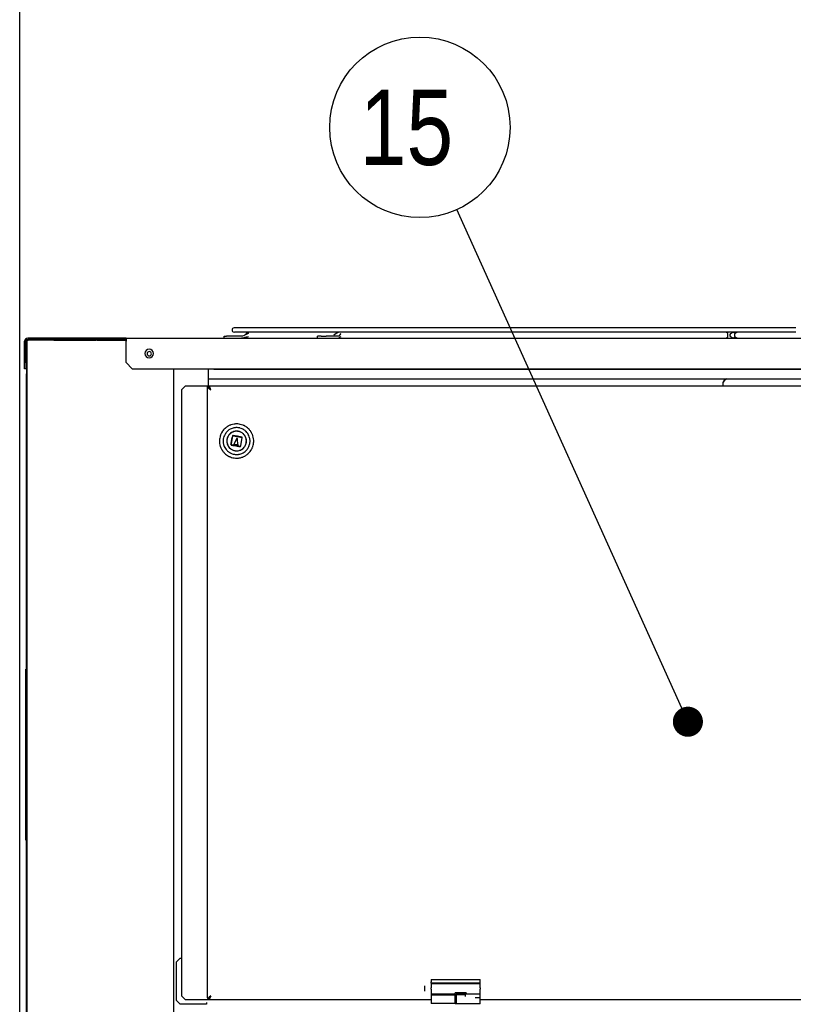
# Model space of a CAD drawing. Extents: x -156717 to 425753, y -51191 to 363295.
# Tile 319 of 502: x 138453 to 139087, y 112828 to 113634. Entities that reach past the tile are written whole.
import ezdxf

# ---------------------------------------------------------------- set-up
doc = ezdxf.new("R2010")
doc.units = 0
doc.header["$LTSCALE"] = 50
doc.layers.get('0').update_dxf_attribs({"linetype": 'CONTINUOUS'})
doc.layers.get('Defpoints').update_dxf_attribs({"linetype": 'CONTINUOUS'})
doc.layers.add('WL570---_TOEVOER', color=3, linetype='CONTINUOUS')
doc.styles.get("Standard").update_dxf_attribs({"font": 'ARIAL.TTF'})
doc.dimstyles.new('ISO-25', dxfattribs={"dimtxt": 2.5, "dimasz": 2.5, "dimexe": 1.25, "dimexo": 0.625, "dimtad": 1, "dimtih": 1, "dimdec": 4, "dimdsep": 46, "dimtxsty": 'Standard', "dimcen": 2.5, "dimadec": 0, "dimazin": 0, "dimtfac": 1, "dimtdec": 4, "dimtmove": 0, "dimatfit": 3, "dimfxl": 0, "dimtvp": 1, "dimtolj": 1, "dimtzin": 0, "dimarcsym": 0})

# ---------------------------------------------------------------- blocks, each defined once
blk = doc.blocks.new('*D171')
at = {"layer": 'Defpoints', "color": 0, "transparency": 16777216}
for p in [(140726.76, 113760.31), (138453.29, 112134.01), (140726.76, 112134.01)]:
    blk.add_point(p, dxfattribs=at)
at = {"layer": 'WL570---_TOEVOER', "color": 0, "lineweight": -2, "transparency": 16777216}
for p, q in [((138453.29, 112165.26), (138453.29, 113822.81)), ((140726.76, 112165.26), (140726.76, 113822.81)), ((138578.29, 113760.31), (140601.76, 113760.31))]:
    blk.add_line(p, q, dxfattribs=at)
at = {"layer": 'WL570---_TOEVOER', "color": 0, "transparency": 16777216}
for points in [[(138578.29, 113781.15), (138578.29, 113739.48), (138453.29, 113760.31)], [(140601.76, 113781.15), (140601.76, 113739.48), (140726.76, 113760.31)]]:
    blk.add_solid(points, dxfattribs=at)
at = {"layer": 'WL570---_TOEVOER', "color": 0, "transparency": 16777216, "insert": (139607.85, 113855.43), "char_height": 125, "attachment_point": 5}
blk.add_mtext('\\A1;2273 HT', dxfattribs=at)

msp = doc.modelspace()

# ---------------------------------------------------------------- linework, layer by layer
at = {"color": 2, "linetype": 'Continuous'}
for p, q in [((138995.49245, 113070.4187), (138811.43135, 113478.31068)), ((138627.68665, 113293.29091), (138626.5066, 113286.98942)), ((138626.7813, 113286.90265), (138627.88326, 113293.25409)), ((138627.84912, 113293.26049), (138627.73265, 113293.2823)), ((138627.73265, 113293.2823), (138627.98157, 113293.23569)), ((138627.75378, 113293.43097), (138627.98157, 113293.23569)), ((138627.98157, 113293.23569), (138627.84912, 113293.26049)), ((138627.88326, 113293.25409), (138631.61888, 113292.55454)), ((138627.98157, 113293.23569), (138627.99364, 113293.51774)), ((138628.01304, 113293.40375), (138627.98157, 113293.23569)), ((138627.99364, 113293.51774), (138628.01304, 113293.40375)), ((138631.67411, 113292.84946), (138628.0368, 113293.5306)), ((138630.68482, 113290.11633), (138629.1129, 113287.07156)), ((138629.23729, 113287.00734), (138630.80922, 113290.05211)), ((138631.21999, 113291.15293), (138630.68482, 113290.11633)), ((138630.80922, 113290.05211), (138631.34438, 113291.08871)), ((138631.43405, 113291.56757), (138631.21999, 113291.15293)), ((138631.34438, 113291.08871), (138631.4682, 113289.92871)), ((138631.48358, 113291.10357), (138631.43405, 113291.56757)), ((138631.4682, 113289.92871), (138631.81065, 113286.72039)), ((138631.6074, 113289.94357), (138631.48358, 113291.10357)), ((138631.94985, 113286.73525), (138631.6074, 113289.94357)), ((138631.61888, 113292.55454), (138635.3545, 113291.85499)), ((138635.31142, 113292.16832), (138631.67411, 113292.84946)), ((138635.3545, 113291.85499), (138634.11002, 113285.2095)), ((138634.28087, 113285.03508), (138635.55111, 113291.81817)), ((138635.38587, 113292.14397), (138635.25619, 113291.8734)), ((138635.3028, 113292.12232), (138635.25619, 113291.8734)), ((138635.25619, 113291.8734), (138635.28099, 113292.00585)), ((138635.25619, 113291.8734), (138635.53824, 113291.86133)), ((138635.42425, 113291.84193), (138635.25619, 113291.8734)), ((138635.28099, 113292.00585), (138635.3028, 113292.12232)), ((138635.53824, 113291.86133), (138635.42425, 113291.84193)), ((138626.44218, 113286.64542), (138626.32436, 113286.01629)), ((138626.33723, 113285.97314), (138626.45122, 113285.99253)), ((138626.61928, 113285.96106), (138626.33723, 113285.97314)), ((138626.5066, 113286.98942), (138626.44218, 113286.64542)), ((138626.45122, 113285.99253), (138626.61928, 113285.96106)), ((138626.48961, 113285.69049), (138626.61928, 113285.96106)), ((138626.56405, 113285.66615), (138628.64747, 113285.27599)), ((138626.57267, 113285.71214), (138626.61928, 113285.96106)), ((138626.59448, 113285.82862), (138626.57267, 113285.71214)), ((138626.61928, 113285.96106), (138626.59448, 113285.82862)), ((138626.60088, 113285.86276), (138626.72255, 113286.56403)), ((138628.69884, 113285.49876), (138626.60088, 113285.86276)), ((138626.72255, 113286.56403), (138626.7813, 113286.90265)), ((138628.9119, 113286.68223), (138628.6098, 113286.09707)), ((138628.6098, 113286.09707), (138629.25708, 113285.97586)), ((138628.64747, 113285.27599), (138629.10981, 113285.18941)), ((138629.16685, 113285.41756), (138628.69884, 113285.49876)), ((138628.82051, 113286.20004), (138629.03629, 113286.61801)), ((138629.28285, 113286.11346), (138628.82051, 113286.20004)), ((138629.1129, 113287.07156), (138628.9119, 113286.68223)), ((138629.03629, 113286.61801), (138629.23729, 113287.00734)), ((138629.10981, 113285.18941), (138631.29292, 113284.78059)), ((138631.35502, 113285.03792), (138629.16685, 113285.41756)), ((138629.25708, 113285.97586), (138631.4402, 113285.56704)), ((138631.46596, 113285.70464), (138629.28285, 113286.11346)), ((138631.29292, 113284.78059), (138631.75527, 113284.69401)), ((138631.81384, 113284.95831), (138631.35502, 113285.03792)), ((138631.4402, 113285.56704), (138632.08748, 113285.44582)), ((138631.92831, 113285.61806), (138631.46596, 113285.70464)), ((138631.75527, 113284.69401), (138633.83868, 113284.30386)), ((138631.81065, 113286.72039), (138631.87838, 113286.08578)), ((138633.99221, 113284.58037), (138631.81384, 113284.95831)), ((138631.87838, 113286.08578), (138631.92831, 113285.61806)), ((138632.01758, 113286.10064), (138631.94985, 113286.73525)), ((138632.08748, 113285.44582), (138632.01758, 113286.10064)), ((138633.86243, 113284.43071), (138633.89391, 113284.59878)), ((138633.88183, 113284.31672), (138633.86243, 113284.43071)), ((138633.89391, 113284.59878), (138633.88183, 113284.31672)), ((138633.89391, 113284.59878), (138634.02635, 113284.57397)), ((138634.14282, 113284.55216), (138633.89391, 113284.59878)), ((138634.16448, 113284.4691), (138633.89391, 113284.59878)), ((138634.11002, 113285.2095), (138633.99221, 113284.58037)), ((138634.02635, 113284.57397), (138634.14282, 113284.55216)), ((138634.18882, 113284.54355), (138634.28087, 113285.03508))]:
    msp.add_line(p, q, dxfattribs=at)
at = {"color": 7, "linetype": 'Continuous'}
for p, q in [((138629.9538, 113381.48072), (138629.27819, 113381.48072)), ((138629.9538, 113378.08023), (138629.27819, 113378.08023)), ((138643.26691, 113381.48072), (138629.9538, 113381.48072)), ((138643.26691, 113378.08023), (138629.9538, 113378.08023)), ((138641.42922, 113378.08017), (138639.87135, 113377.4184)), ((138641.42922, 113378.08017), (138641.42938, 113378.08017)), ((138642.88947, 113378.08017), (138641.42938, 113378.08017)), ((138643.26691, 113378.08017), (138642.88947, 113378.08017)), ((138653.11726, 113381.48072), (138643.26691, 113381.48072)), ((138653.11726, 113378.08023), (138643.26691, 113378.08023)), ((138656.89151, 113378.08017), (138643.26691, 113378.08017)), ((138657.25562, 113381.48072), (138653.11726, 113381.48072)), ((138657.25562, 113378.08023), (138653.11726, 113378.08023)), ((138671.85082, 113381.48072), (138657.25562, 113381.48072)), ((138671.85082, 113378.08023), (138657.25562, 113378.08023)), ((138685.81649, 113381.48072), (138671.85082, 113381.48072)), ((138685.81649, 113378.08023), (138671.85082, 113378.08023)), ((138699.78216, 113381.48072), (138685.81649, 113381.48072)), ((138699.78216, 113378.08023), (138685.81649, 113378.08023)), ((138704.93305, 113381.48072), (138699.78216, 113381.48072)), ((138704.93305, 113378.08023), (138699.78216, 113378.08023)), ((138713.74783, 113381.48072), (138704.93305, 113381.48072)), ((138713.74783, 113378.08023), (138704.93305, 113378.08023)), ((138713.46738, 113377.54211), (138712.46226, 113376.84185)), ((138714.97687, 113378.08017), (138713.46738, 113377.54211)), ((138714.60606, 113381.48072), (138713.74783, 113381.48072)), ((138714.60606, 113378.08023), (138713.74783, 113378.08023)), ((138726.07586, 113381.48072), (138714.60606, 113381.48072)), ((138714.98024, 113378.08023), (138714.60606, 113378.08023)), ((138714.98024, 113378.08017), (138714.97687, 113378.08017)), ((138726.07586, 113378.08023), (138714.98024, 113378.08023)), ((138726.07586, 113378.08017), (138714.98024, 113378.08017)), ((138727.71351, 113381.48072), (138726.07586, 113381.48072)), ((138727.71351, 113378.08023), (138726.07586, 113378.08023)), ((138737.54567, 113381.48072), (138727.71351, 113381.48072)), ((138737.54567, 113378.08023), (138727.71351, 113378.08023)), ((138742.49008, 113381.48072), (138737.54567, 113381.48072)), ((138742.49008, 113378.08023), (138737.54567, 113378.08023)), ((138749.01547, 113381.48072), (138742.49008, 113381.48072)), ((138749.01547, 113378.08023), (138742.49008, 113378.08023)), ((138756.41772, 113381.48072), (138749.01547, 113381.48072)), ((138756.41772, 113378.08023), (138749.01547, 113378.08023)), ((138760.48527, 113381.48072), (138756.41772, 113381.48072)), ((138760.48527, 113378.08023), (138756.41772, 113378.08023)), ((138770.34536, 113381.48072), (138760.48527, 113381.48072)), ((138770.34536, 113378.08023), (138760.48527, 113378.08023)), ((138771.95508, 113381.48072), (138770.34536, 113381.48072)), ((138771.95508, 113378.08023), (138770.34536, 113378.08023)), ((138781.55823, 113381.48072), (138771.95508, 113381.48072)), ((138781.55823, 113378.08023), (138771.95508, 113378.08023)), ((138783.42488, 113381.48072), (138781.55823, 113381.48072)), ((138783.42488, 113378.08023), (138781.55823, 113378.08023)), ((138784.273, 113381.48072), (138783.42488, 113381.48072)), ((138784.273, 113378.08023), (138783.42488, 113378.08023)), ((138794.89468, 113381.48072), (138784.273, 113381.48072)), ((138794.89468, 113378.08023), (138784.273, 113378.08023)), ((138799.18885, 113381.48072), (138794.89468, 113381.48072)), ((138799.18885, 113378.08023), (138794.89468, 113378.08023)), ((138806.36449, 113381.48072), (138799.18885, 113381.48072)), ((138806.36449, 113378.08023), (138799.18885, 113378.08023)), ((138813.05944, 113381.48072), (138806.36449, 113381.48072)), ((138813.05944, 113378.08023), (138806.36449, 113378.08023)), ((138817.83429, 113381.48072), (138813.05944, 113381.48072)), ((138817.83429, 113378.08023), (138813.05944, 113378.08023)), ((138826.93003, 113381.48072), (138817.83429, 113381.48072)), ((138826.93003, 113378.08023), (138817.83429, 113378.08023)), ((138827.45958, 113381.48072), (138826.93003, 113381.48072)), ((138827.45958, 113378.08023), (138826.93003, 113378.08023)), ((138829.30409, 113381.48072), (138827.45958, 113381.48072)), ((138829.30409, 113378.08023), (138827.45958, 113378.08023)), ((138840.7739, 113381.48072), (138829.30409, 113381.48072)), ((138840.7739, 113378.08023), (138829.30409, 113378.08023)), ((138841.96454, 113381.48072), (138840.7739, 113381.48072)), ((138841.96454, 113378.08023), (138840.7739, 113378.08023)), ((138852.2437, 113381.48072), (138841.96454, 113381.48072)), ((138852.2437, 113378.08023), (138841.96454, 113378.08023)), ((138855.75386, 113381.48072), (138852.2437, 113381.48072)), ((138855.75386, 113378.08023), (138852.2437, 113378.08023)), ((138863.7135, 113381.48072), (138855.75386, 113381.48072)), ((138863.7135, 113378.08023), (138855.75386, 113378.08023)), ((138869.54318, 113381.48072), (138863.7135, 113381.48072)), ((138869.54318, 113378.08023), (138863.7135, 113378.08023)), ((138875.18331, 113381.48072), (138869.54318, 113381.48072)), ((138875.18331, 113378.08023), (138869.54318, 113378.08023)), ((138881.12644, 113381.48072), (138875.18331, 113381.48072)), ((138881.12644, 113378.08023), (138875.18331, 113378.08023)), ((138886.65311, 113381.48072), (138881.12644, 113381.48072)), ((138886.65311, 113378.08023), (138881.12644, 113378.08023)), ((138895.11062, 113381.48072), (138886.65311, 113381.48072)), ((138895.11062, 113378.08023), (138886.65311, 113378.08023)), ((138898.12291, 113381.48072), (138895.11062, 113381.48072)), ((138898.12291, 113378.08023), (138895.11062, 113378.08023)), ((138909.42492, 113381.48072), (138898.12291, 113381.48072)), ((138909.42492, 113378.08023), (138898.12291, 113378.08023)), ((138923.37367, 113381.48072), (138909.42492, 113381.48072)), ((138923.37367, 113378.08023), (138909.42492, 113378.08023)), ((138930.18046, 113381.48072), (138923.37367, 113381.48072)), ((138930.18046, 113378.08023), (138923.37367, 113378.08023)), ((138937.77535, 113381.48072), (138930.18046, 113381.48072)), ((138937.77535, 113378.08023), (138930.18046, 113378.08023)), ((138951.66225, 113381.48072), (138937.77535, 113381.48072)), ((138951.66225, 113378.08023), (138937.77535, 113378.08023)), ((138966.0684, 113381.48072), (138951.66225, 113381.48072)), ((138966.0684, 113378.08023), (138951.66225, 113378.08023)), ((138980.48929, 113381.48072), (138966.0684, 113381.48072)), ((138980.48929, 113378.08023), (138966.0684, 113378.08023)), ((138994.13246, 113381.48072), (138980.48929, 113381.48072)), ((138994.13246, 113378.08023), (138980.48929, 113378.08023)), ((139041.00515, 113381.48072), (138994.13246, 113381.48072)), ((139031.78571, 113378.08023), (138994.13246, 113378.08023)), ((139041.00515, 113378.08023), (139031.78571, 113378.08023)), ((139033.17759, 113376.83005), (139031.78571, 113378.08017)), ((139035.57805, 113376.83005), (139037.71054, 113378.08017)), ((139037.71054, 113378.08017), (139039.25397, 113377.17537)), ((139041.18401, 113378.08017), (139039.05153, 113376.83005)), ((139077.54341, 113381.48072), (139041.00515, 113381.48072)), ((139041.18401, 113378.08023), (139041.00515, 113378.08023)), ((139048.84557, 113378.08023), (139041.18401, 113378.08023)), ((139077.54341, 113378.08023), (139048.84557, 113378.08023)), ((139084.76208, 113381.48072), (139077.54341, 113381.48072)), ((139084.76208, 113378.08023), (139077.54341, 113378.08023)), ((139089.01321, 113381.48072), (139084.76208, 113381.48072)), ((139089.01321, 113378.08023), (139084.76208, 113378.08023)), ((138458.36257, 113353.07658), (138458.36257, 113370.57913)), ((138459.86279, 113372.07935), (138460.36286, 113372.07935)), ((138460.36286, 113373.0795), (138460.36286, 113372.07935)), ((138540.37452, 113372.07935), (138460.36286, 113372.07935)), ((138481.36592, 113371.57928), (138482.86614, 113371.57928)), ((138482.86614, 113371.37925), (138482.86614, 113371.57928)), ((138482.86614, 113371.57928), (138484.86643, 113371.57928)), ((138484.86643, 113371.57928), (138487.54182, 113371.57928)), ((138487.54182, 113371.57928), (138515.67438, 113371.57928)), ((138516.5676, 113371.57928), (138540.37452, 113371.57928)), ((138620.82787, 113373.0795), (138620.82787, 113374.67973)), ((138620.82798, 113374.67973), (138622.8021, 113374.67973)), ((138635.01988, 113374.67973), (138622.8021, 113374.67973)), ((138635.76051, 113374.79078), (138635.01988, 113374.67973)), ((138636.91094, 113373.41614), (138635.01988, 113373.0795)), ((138637.02607, 113375.31271), (138635.76051, 113374.79078)), ((138637.54607, 113373.61011), (138636.91094, 113373.41614)), ((138637.73747, 113375.77105), (138637.02607, 113375.31271)), ((138637.46711, 113375.54428), (138637.02607, 113375.31271)), ((138638.28048, 113375.98642), (138637.46711, 113375.54428)), ((138638.66307, 113373.95126), (138637.54607, 113373.61011)), ((138638.85188, 113376.58985), (138638.25339, 113376.10344)), ((138639.97017, 113376.72502), (138638.28048, 113375.98642)), ((138639.80938, 113373.41614), (138638.44058, 113373.0795)), ((138638.83174, 113374.00278), (138638.66307, 113373.95126)), ((138640.68878, 113374.32968), (138638.83174, 113374.00278)), ((138639.87135, 113377.4184), (138638.85188, 113376.58985)), ((138639.95838, 113373.49698), (138639.80938, 113373.41614)), ((138640.68878, 113376.83005), (138639.97017, 113376.72502)), ((138696.90324, 113374.67973), (138696.90324, 113373.0795)), ((138696.90403, 113374.67973), (138697.60521, 113374.67973)), ((138700.17673, 113374.67973), (138697.60521, 113374.67973)), ((138700.17673, 113374.67973), (138704.40385, 113374.67973)), ((138707.25211, 113374.67973), (138704.40385, 113374.67973)), ((138714.36387, 113374.67973), (138707.25211, 113374.67973)), ((138712.46226, 113376.84185), (138710.63074, 113375.68847)), ((138714.8328, 113374.79084), (138714.36387, 113374.67973)), ((138714.89456, 113373.29271), (138714.36387, 113373.0795)), ((138715.30827, 113375.54433), (138714.8328, 113374.79084)), ((138715.20188, 113373.41619), (138714.89456, 113373.29271)), ((138715.55336, 113374.01781), (138715.20188, 113373.41619)), ((138715.43404, 113375.98637), (138715.30827, 113375.54433)), ((138715.91382, 113376.72496), (138715.43404, 113375.98637)), ((138716.37212, 113374.32968), (138715.55336, 113374.01781)), ((138716.37212, 113376.83005), (138715.91382, 113376.72496)), ((139031.78571, 113373.07955), (139033.17759, 113374.32968)), ((139033.3685, 113376.01405), (139033.17759, 113376.83005)), ((139033.17759, 113374.32968), (139033.3685, 113375.14568)), ((139033.3685, 113375.14568), (139033.3685, 113376.01405)), ((139035.28557, 113376.01405), (139035.57805, 113376.83005)), ((139035.28557, 113375.14568), (139035.28557, 113376.01405)), ((139035.57805, 113374.32968), (139035.28557, 113375.14568)), ((139037.71054, 113373.07955), (139035.57805, 113374.32968)), ((139039.25397, 113373.98436), (139037.71054, 113373.07955)), ((139039.05153, 113376.83005), (139038.75904, 113376.01405)), ((139038.75904, 113376.01405), (139038.75904, 113375.14568)), ((139038.75904, 113375.14568), (139039.05153, 113374.32968)), ((139039.05153, 113374.32968), (139041.18401, 113373.07955)), ((138458.86264, 113368.87889), (138458.86264, 113363.87816)), ((138458.86264, 113368.87889), (138459.36272, 113368.87889)), ((138458.86264, 113363.87816), (138458.86264, 113343.87524)), ((138458.86264, 113363.87816), (138459.36272, 113363.87816)), ((138458.36257, 113353.07658), (138457.36242, 113353.07658)), ((138458.36257, 113348.07585), (138457.36242, 113348.07585)), ((138458.36257, 113353.07658), (138458.36257, 113348.07585)), ((138458.86264, 113102.34003), (138458.86264, 113343.87524)), ((138459.36272, 113343.87524), (138458.86264, 113343.87524)), ((138458.36257, 113102.34003), (138459.36272, 113102.34003)), ((138458.36257, 113097.33931), (138459.36272, 113097.33931)), ((138458.36257, 112967.32035), (138459.36272, 112967.32035)), ((138458.36257, 112962.31962), (138459.36272, 112962.31962)), ((138458.86264, 112157.20226), (138458.86264, 112962.31962))]:
    msp.add_line(p, q, dxfattribs=at)
at = {"color": 3, "linetype": 'Continuous'}
for p, q in [((138457.36242, 113353.07658), (138457.36242, 113370.57913)), ((138459.36272, 112132.19862), (138459.36272, 113371.37925)), ((138459.36272, 113371.37925), (138460.24152, 113371.37925)), ((138459.86279, 113373.0795), (138460.36286, 113373.0795)), ((138460.86293, 113371.37925), (138460.24152, 113371.37925)), ((138540.37452, 113373.0795), (138460.36286, 113373.0795)), ((138538.49558, 113371.37925), (138460.86293, 113371.37925)), ((138481.36592, 113371.37925), (138481.36592, 113371.57928)), ((138540.37452, 113371.37925), (138538.49558, 113371.37925)), ((138540.37452, 113373.0795), (138540.37452, 113372.07935)), ((138540.37452, 113373.0795), (139586.02695, 113373.0795)), ((138540.37452, 113373.0795), (139586.02695, 113373.0795)), ((138540.37452, 113372.07935), (138540.37452, 113372.04763)), ((138540.37452, 113372.04763), (138540.37452, 113371.37925)), ((138540.37452, 113371.37925), (138540.37452, 113370.57913)), ((138540.37452, 113353.07658), (138540.37452, 113370.57913)), ((138457.36242, 113348.07585), (138457.36242, 113353.07658)), ((138540.37452, 113353.07658), (138545.37525, 113348.07585)), ((138545.37525, 113348.07585), (138612.04298, 113348.07585)), ((138579.38022, 113348.07585), (138579.38022, 112132.19862)), ((138607.88438, 113333.87378), (138607.88438, 113348.07585)), ((138612.04298, 113348.07585), (139217.31121, 113348.07585)), ((138458.36257, 113097.33931), (138458.36257, 113102.34003)), ((138458.36257, 112967.32035), (138458.36257, 113097.33931)), ((138458.36257, 112962.31962), (138458.36257, 112967.32035))]:
    msp.add_line(p, q, dxfattribs=at)
at = {"color": 6, "linetype": 'Continuous'}
for p, q in [((138612.38303, 113347.73581), (138612.04298, 113348.07585)), ((138612.38303, 113347.73581), (139216.97116, 113347.73581)), ((138607.88438, 113339.73464), (139031.94519, 113339.73464)), ((139029.44483, 113336.7242), (139030.44497, 113338.22442)), ((139030.44497, 113338.22442), (139031.44515, 113339.32266)), ((139031.44515, 113339.32266), (139031.92614, 113339.51598)), ((139031.92614, 113339.51598), (139032.44526, 113339.72464)), ((139032.44526, 113339.72464), (139034.94563, 113339.72464)), ((139034.94563, 113339.72464), (139040.44643, 113339.72464)), ((139040.44643, 113339.72464), (140139.60665, 113339.72464)), ((138585.88117, 113330.87335), (138588.88161, 113333.87378)), ((138585.88117, 113330.87335), (138585.88117, 112834.80103)), ((138605.38401, 113333.87378), (138588.88161, 113333.87378)), ((138606.17476, 113333.87378), (138605.38401, 113333.87378)), ((138606.6928, 113333.87378), (138606.17476, 113333.87378)), ((138608.38445, 113333.87378), (138606.88423, 113333.87378)), ((138606.88423, 113333.87378), (138606.88423, 113332.37357)), ((138606.88423, 113333.87378), (138607.28621, 113332.87364)), ((138606.88423, 113332.37357), (138606.88423, 112833.30082)), ((138607.28621, 113332.87364), (138608.38446, 113331.87346)), ((138608.58544, 113332.87364), (138608.38445, 113333.87378)), ((138608.38445, 113332.37357), (138608.38445, 113333.87378)), ((138608.38446, 113331.87346), (138609.88467, 113330.87335)), ((139917.07522, 113333.87378), (138608.39445, 113333.87378)), ((138608.39445, 113332.37357), (138608.39445, 113333.87378)), ((138608.89115, 113333.4718), (138608.39445, 113333.87378)), ((138608.85999, 113332.37357), (138608.58544, 113332.87364)), ((138609.09254, 113331.94999), (138608.85999, 113332.37357)), ((138609.38796, 113332.37357), (138608.89115, 113333.4718)), ((138608.89119, 113332.17258), (138609.09254, 113331.94999)), ((138609.09254, 113331.94999), (138609.38793, 113331.62346)), ((138609.13454, 113331.87349), (138609.09254, 113331.94999)), ((138609.88467, 113330.87335), (138609.13454, 113331.87349)), ((138609.388, 113332.37347), (138609.38796, 113332.37357)), ((138609.88467, 113330.87335), (138609.388, 113332.37347)), ((139029.44483, 113333.87378), (139029.44483, 113336.7242)), ((138626.54668, 113287.20345), (138627.39156, 113291.71511)), ((138628.0368, 113293.5306), (138628.73143, 113293.40052)), ((138628.73143, 113293.40052), (138631.67411, 113292.84946)), ((138631.1202, 113289.89156), (138631.19916, 113290.31348)), ((138631.19916, 113290.31348), (138631.27398, 113290.71324)), ((138631.27398, 113290.71324), (138631.34438, 113291.08871)), ((138631.67411, 113292.84946), (138633.91471, 113292.42987)), ((138633.91471, 113292.42987), (138635.31142, 113292.16832)), ((138626.32436, 113286.01629), (138626.44218, 113286.64542)), ((138626.44218, 113286.64542), (138626.54668, 113287.20345)), ((138627.96076, 113285.40459), (138628.64747, 113285.27599)), ((138628.64747, 113285.27599), (138631.75527, 113284.69401)), ((138628.82051, 113286.20004), (138628.97659, 113286.27636)), ((138628.97659, 113286.27636), (138629.15358, 113286.36285)), ((138629.15358, 113286.36285), (138629.34727, 113286.45746)), ((138631.53038, 113286.04864), (138631.67655, 113285.89053)), ((138631.67655, 113285.89053), (138631.81025, 113285.74586)), ((138631.75527, 113284.69401), (138633.14405, 113284.43394)), ((138631.81025, 113285.74586), (138631.92831, 113285.61806)), ((138633.14405, 113284.43394), (138633.83868, 113284.30386)), ((138581.38051, 112862.30504), (138584.38095, 112865.30548)), ((138581.38051, 112862.30504), (138581.38051, 112831.30052)), ((138585.88117, 112865.30548), (138584.38095, 112865.30548)), ((138790.41098, 112848.303), (138790.41098, 112846.30271)), ((138790.41098, 112848.30299), (138830.41681, 112848.30299)), ((138790.41098, 112845.0934), (138790.41098, 112846.30271)), ((138830.41681, 112848.30299), (138830.41681, 112848.303)), ((138830.41681, 112846.30271), (138830.41681, 112848.30299)), ((138830.41681, 112845.09339), (138830.41681, 112846.30271)), ((138784.93518, 112842.94839), (138784.93518, 112840.80118)), ((138784.93518, 112840.80118), (138784.93518, 112838.65396)), ((138790.41098, 112845.0934), (138790.41098, 112844.82137)), ((138792.93635, 112845.0934), (138790.41098, 112845.0934)), ((138790.41098, 112844.82137), (138790.41098, 112843.75321)), ((138790.41098, 112844.82116), (138792.93635, 112844.82116)), ((138790.41098, 112843.75321), (138790.41098, 112842.98797)), ((138790.41098, 112842.98797), (138790.41098, 112841.30198)), ((138790.41098, 112840.30184), (138790.41098, 112841.30198)), ((138790.41098, 112840.30184), (138790.41098, 112839.44311)), ((138790.41098, 112839.44311), (138790.41098, 112837.85063)), ((138790.41098, 112837.85063), (138790.41098, 112836.10122)), ((138795.57605, 112845.0934), (138792.93635, 112845.0934)), ((138792.93635, 112844.82116), (138795.36205, 112844.82116)), ((138795.36205, 112844.82116), (138795.72468, 112844.82116)), ((138796.07033, 112845.0934), (138795.57605, 112845.0934)), ((138795.72468, 112844.82116), (138797.91208, 112844.82116)), ((138797.91208, 112845.0934), (138796.07033, 112845.0934)), ((138799.75382, 112845.0934), (138797.91208, 112845.0934)), ((138797.91208, 112844.82116), (138800.09947, 112844.82116)), ((138800.24541, 112845.0934), (138799.75382, 112845.0934)), ((138800.09947, 112844.82116), (138800.45983, 112844.82116)), ((138820.5797, 112845.09339), (138800.24541, 112845.0934)), ((138800.45983, 112844.82116), (138820.36569, 112844.82116)), ((138820.36569, 112844.82116), (138820.74291, 112844.82116)), ((138821.08812, 112845.09339), (138820.5797, 112845.09339)), ((138820.74291, 112844.82116), (138822.91572, 112844.82116)), ((138822.91572, 112845.09339), (138821.08812, 112845.09339)), ((138824.78056, 112845.09339), (138822.91572, 112845.09339)), ((138822.91572, 112844.82116), (138825.12231, 112844.82116)), ((138825.24041, 112845.09339), (138824.78056, 112845.09339)), ((138825.12231, 112844.82116), (138825.4572, 112844.82116)), ((138830.41681, 112845.09339), (138825.24041, 112845.09339)), ((138825.4572, 112844.82116), (138830.41681, 112844.82116)), ((138830.41681, 112844.82113), (138830.41681, 112845.09339)), ((138830.41681, 112843.75319), (138830.41681, 112844.82113)), ((138830.41681, 112842.16071), (138830.41681, 112843.75319)), ((138830.41681, 112841.30198), (138830.41681, 112842.16071)), ((138830.41681, 112841.30198), (138830.41681, 112840.30184)), ((138830.41681, 112837.85061), (138830.41681, 112840.30184)), ((138830.41681, 112836.30124), (138830.41681, 112837.85061)), ((138584.38095, 112828.30009), (138581.38051, 112831.30052)), ((138588.88161, 112831.8006), (138585.88117, 112834.80103)), ((138588.88161, 112831.8006), (138605.38401, 112831.8006)), ((138605.38401, 112831.8006), (138606.88423, 112831.8006)), ((138607.09429, 112832.3232), (138606.88423, 112831.8006)), ((138606.88423, 112831.8006), (138608.38445, 112831.8006)), ((138607.28626, 112832.80079), (138607.09429, 112832.3232)), ((138608.38445, 112833.80094), (138607.28626, 112832.80079)), ((138608.38475, 112833.80121), (138608.38445, 112833.80094)), ((138608.38445, 112831.8006), (138608.58555, 112832.80078)), ((138609.88467, 112834.80103), (138608.38475, 112833.80121)), ((138608.89119, 112833.5018), (138608.39445, 112833.30082)), ((138608.39445, 112833.30082), (138608.39445, 112831.8006)), ((138608.39445, 112831.8006), (138608.89119, 112832.20257)), ((138608.39445, 112831.8006), (138790.41098, 112831.8006)), ((138608.58555, 112832.80078), (138608.85992, 112833.30082)), ((138608.85992, 112833.30082), (138609.13433, 112833.80092)), ((138609.09202, 112833.72382), (138608.89119, 112833.5018)), ((138608.89119, 112832.20257), (138609.38793, 112833.30081)), ((138609.38793, 112834.05092), (138609.09202, 112833.72382)), ((138609.88467, 112834.80103), (138609.38793, 112834.05092)), ((138609.38793, 112833.30081), (138609.88467, 112834.80103)), ((138792.41127, 112836.10122), (138790.41098, 112836.10122)), ((138790.41098, 112836.10048), (138790.41098, 112835.58947)), ((138790.41098, 112835.64897), (138792.41127, 112835.64897)), ((138790.41098, 112835.58947), (138790.41098, 112833.16712)), ((138790.41098, 112833.16712), (138790.41098, 112831.48181)), ((138790.41098, 112831.48181), (138790.41098, 112828.8825)), ((138795.24069, 112836.10122), (138792.41127, 112836.10122)), ((138792.41127, 112835.64897), (138795.24069, 112835.64897)), ((138796.56094, 112836.10122), (138795.24069, 112836.10122)), ((138795.24069, 112835.64897), (138797.91208, 112835.64897)), ((138799.22077, 112836.10122), (138796.56094, 112836.10122)), ((138797.91208, 112835.64897), (138807.24244, 112835.64897)), ((138807.24244, 112836.10122), (138799.22077, 112836.10122)), ((138810.01384, 112836.10122), (138807.24244, 112836.10122)), ((138807.24244, 112835.64897), (138810.01384, 112835.64897)), ((138810.81396, 112837.3014), (138810.01384, 112837.3014)), ((138810.01384, 112836.91402), (138810.01384, 112837.3014)), ((138810.01384, 112836.10122), (138810.01384, 112836.91402)), ((138810.01384, 112836.10122), (138810.81396, 112836.10122)), ((138810.01384, 112836.10122), (138810.81396, 112836.10122)), ((138810.01384, 112836.09845), (138810.01384, 112836.10122)), ((138810.01384, 112836.10122), (138810.01384, 112836.10098)), ((138810.01384, 112836.10098), (138810.01384, 112835.71703)), ((138810.01384, 112835.81719), (138810.01384, 112836.09845)), ((138810.01384, 112835.71047), (138810.01384, 112835.81719)), ((138810.01384, 112835.71703), (138810.01384, 112835.30111)), ((138810.01384, 112834.20346), (138810.01384, 112835.71047)), ((138810.01384, 112835.30111), (138810.01384, 112834.20346)), ((138810.01384, 112834.20346), (138810.01384, 112833.17436)), ((138810.01384, 112833.13351), (138810.01384, 112834.20346)), ((138810.01384, 112833.17436), (138810.01384, 112831.48907)), ((138810.01384, 112831.46783), (138810.01384, 112833.13351)), ((138810.01384, 112831.48907), (138810.01384, 112830.461)), ((138810.01384, 112830.461), (138810.01384, 112831.46783)), ((138810.01384, 112830.461), (138810.01384, 112830.17536)), ((138810.01384, 112830.17536), (138810.01384, 112830.461)), ((138810.01384, 112830.17536), (138810.01384, 112828.88575)), ((138810.01384, 112829.30023), (138810.01384, 112830.17536)), ((138812.11415, 112837.3014), (138810.81396, 112837.3014)), ((138812.11415, 112836.91402), (138810.81396, 112836.91402)), ((138812.11415, 112836.30124), (138810.81396, 112836.30124)), ((138810.81396, 112836.30124), (138810.81396, 112836.10122)), ((138810.81396, 112836.10122), (138810.81396, 112835.89297)), ((138810.81396, 112835.89297), (138810.81396, 112835.58948)), ((138810.81396, 112835.7221), (138810.81396, 112835.81719)), ((138810.81396, 112835.30111), (138810.81396, 112835.7221)), ((138812.11415, 112835.65584), (138810.81396, 112835.65584)), ((138810.81396, 112835.58948), (138810.81396, 112834.20346)), ((138810.81396, 112834.20346), (138810.81396, 112835.30111)), ((138810.81396, 112833.1268), (138810.81396, 112834.20346)), ((138810.81396, 112834.20346), (138810.81396, 112833.206)), ((138810.81396, 112833.206), (138810.81396, 112831.42704)), ((138810.81396, 112831.44147), (138810.81396, 112833.1268)), ((138810.81396, 112830.461), (138810.81396, 112831.44147)), ((138810.81396, 112831.42704), (138810.81396, 112830.461)), ((138810.81396, 112830.17536), (138810.81396, 112830.461)), ((138810.81396, 112830.461), (138810.81396, 112830.17536)), ((138810.81396, 112829.30023), (138810.81396, 112830.17536)), ((138810.81396, 112830.17536), (138810.81396, 112828.71332)), ((138812.81425, 112837.3014), (138812.11415, 112837.3014)), ((138812.61422, 112836.91402), (138812.11415, 112836.91402)), ((138812.61422, 112836.30124), (138812.11415, 112836.30124)), ((138812.61422, 112835.65584), (138812.11415, 112835.65584)), ((138818.31505, 112836.91402), (138812.61422, 112836.91402)), ((138813.24331, 112836.30124), (138812.61422, 112836.30124)), ((138813.24331, 112835.65584), (138812.61422, 112835.65584)), ((138818.31505, 112837.3014), (138812.81425, 112837.3014)), ((138818.31505, 112836.30124), (138813.24331, 112836.30124)), ((138818.31505, 112835.65584), (138813.24331, 112835.65584)), ((138819.01515, 112837.3014), (138818.31505, 112837.3014)), ((138818.31505, 112836.30124), (138818.31505, 112836.91402)), ((138819.01515, 112836.30124), (138818.31505, 112836.30124)), ((138818.31505, 112835.02019), (138818.31505, 112835.65584)), ((138818.31505, 112834.30096), (138818.31505, 112835.02019)), ((138819.01515, 112837.3014), (138819.01515, 112836.91402)), ((138819.01515, 112836.91402), (138819.01515, 112836.30124)), ((138820.86723, 112836.30124), (138819.01515, 112836.30124)), ((138821.31849, 112836.30124), (138820.86723, 112836.30124)), ((138822.24462, 112836.30124), (138821.31849, 112836.30124)), ((138824.49007, 112836.30124), (138822.24462, 112836.30124)), ((138824.93945, 112836.30124), (138824.49007, 112836.30124)), ((138826.41623, 112836.30124), (138824.93945, 112836.30124)), ((138830.41681, 112836.30124), (138826.41623, 112836.30124)), ((138830.41681, 112833.30082), (138826.41623, 112833.30082)), ((138830.41681, 112835.99549), (138830.41681, 112836.30124)), ((138830.41681, 112835.88802), (138830.41681, 112835.99549)), ((138830.41681, 112833.30081), (138830.41681, 112835.88802)), ((138830.41681, 112828.30009), (138830.41681, 112833.30081)), ((138830.41681, 112831.8006), (139676.04008, 112831.8006)), ((138584.38095, 112828.30009), (138606.38416, 112828.30009)), ((138606.38416, 112829.30023), (138606.38416, 112828.30009)), ((138606.38416, 112828.30009), (138606.38416, 112828.0255)), ((138790.41098, 112828.8825), (138790.41098, 112828.50013)), ((138792.41127, 112828.50013), (138790.41098, 112828.50013)), ((138795.24069, 112828.50013), (138792.41127, 112828.50013)), ((138807.24244, 112828.50013), (138795.24069, 112828.50013)), ((138810.01384, 112828.50013), (138807.24244, 112828.50013)), ((138810.01384, 112828.89087), (138810.01384, 112829.30023)), ((138810.01384, 112828.50012), (138810.01384, 112828.89087)), ((138810.01384, 112828.88575), (138810.01384, 112828.50012)), ((138810.01384, 112828.50012), (138810.81396, 112828.50012)), ((138810.01384, 112828.50012), (138810.81396, 112828.50012)), ((138810.81396, 112828.89085), (138810.81396, 112829.30023)), ((138810.81396, 112828.50012), (138810.81396, 112828.89085)), ((138810.81396, 112828.71332), (138810.81396, 112828.50012)), ((138810.81396, 112828.50012), (138810.81396, 112828.3001)), ((138812.11415, 112828.3001), (138810.81396, 112828.3001)), ((138812.61422, 112828.3001), (138812.11415, 112828.3001)), ((138813.24331, 112828.3001), (138812.61422, 112828.3001)), ((138822.24462, 112828.3001), (138813.24331, 112828.3001)), ((138826.41623, 112828.3001), (138822.24462, 112828.3001)), ((138830.41681, 112828.3001), (138826.41623, 112828.3001))]:
    msp.add_line(p, q, dxfattribs=at)
at = {"color": 2, "linetype": 'Continuous', "const_width": 12.30949}
msp.add_lwpolyline([(138994.40074, 113059.19867, 1), (139006.71023, 113059.19867, 1)], format="xyb", close=True, dxfattribs=at)
at = {"color": 2, "linetype": 'Continuous'}
msp.add_circle((138781.05313, 113545.63087), 73.85692, dxfattribs=at)
at = {"color": 7, "linetype": 'Continuous'}
for centre, radius, start, end in [((138628.88743, 113379.78048), 1.70025, 90, 180), ((138628.88743, 113379.78048), 1.70025, 180, 270), ((138459.86279, 113370.57913), 1.50022, 90, 180), ((138516.12099, 113365.22835), 6.53592, 90, 99.05068654), ((138516.12099, 113365.22835), 6.53592, 80.94931346, 90)]:
    msp.add_arc(centre, radius, start, end, dxfattribs=at)
at = {"color": 3, "linetype": 'Continuous'}
for centre, radius, start, end in [((138459.86279, 113370.57913), 2.50036, 90, 180), ((138559.37729, 113360.57768), 3.50051, 0, 180), ((138559.3773, 113360.37765), 1.75026, 90, 270), ((138559.3773, 113360.37765), 1.75026, 270, 90), ((138559.37729, 113360.57768), 3.50051, 180, 0)]:
    msp.add_arc(centre, radius, start, end, dxfattribs=at)
at = {"color": 6, "linetype": 'Continuous'}
for centre, radius, start, end in [((139032.44526, 113336.7242), 3.00044, 167.50028616, 172.50021677), ((139032.44526, 113336.7242), 3.00044, 150.00005586, 167.50028616), ((139032.44526, 113336.7242), 3.00044, 119.99794849, 150.00005586), ((139032.44526, 113336.7242), 3.00044, 90, 119.99794849), ((138630.93774, 113288.91723), 14.00204, 132.64025139, 146.68760642), ((138630.93774, 113288.91723), 14.00204, 131.59677202, 132.64025139), ((138630.93774, 113288.91723), 14.00204, 126.00000001, 131.59677202), ((138630.93774, 113288.91723), 14.00204, 120.60870471, 126.00000001), ((138630.93774, 113288.91723), 11.0016, 113.73854423, 135.36075429), ((138630.93774, 113288.91723), 14.00204, 118.33852897, 120.60870471), ((138630.93774, 113288.91723), 14.00204, 113.17855836, 118.33852897), ((138630.93774, 113288.91723), 14.00204, 111.08691697, 113.17855836), ((138630.93774, 113288.91723), 14.00204, 109.94301899, 111.08691697), ((138630.93774, 113288.91723), 14.00204, 108.36267763, 109.94301899), ((138630.93774, 113288.91723), 11.0016, 104.11421353, 113.73854423), ((138630.93774, 113288.91723), 14.00204, 98.21726778, 108.36267763), ((138630.93774, 113288.91723), 8.05117, 90.00000001, 120.988092), ((138630.93774, 113288.91723), 11.0016, 98.97361626, 104.11421353), ((138630.93774, 113288.91723), 14.00204, 93.85714286, 98.21726778), ((138630.93774, 113288.91723), 11.0016, 96.30666529, 98.97361626), ((138630.93774, 113288.91723), 11.0016, 90.00000001, 96.30666529), ((138630.93774, 113288.91723), 14.00204, 90.00000001, 93.85714286), ((138630.93774, 113288.91723), 14.00204, 86.14285715, 90.00000001), ((138630.93774, 113288.91723), 11.0016, 83.72017854, 90.00000001), ((138630.93774, 113288.91723), 8.05117, 56.08780349, 90.00000001), ((138630.93774, 113288.91723), 14.00204, 68.66934613, 86.14285715), ((138630.93774, 113288.91723), 11.0016, 77.61235645, 83.72017854), ((138630.93774, 113288.91723), 11.0016, 75.74910438, 77.61235645), ((138630.93774, 113288.91723), 11.0016, 65.24783988, 75.74910438), ((138630.93774, 113288.91723), 11.0016, 59.08910299, 65.24783988), ((138630.93774, 113288.91723), 14.00204, 67.17468874, 68.66934613), ((138630.93774, 113288.91723), 14.00204, 64.30502881, 67.17468874), ((138630.93774, 113288.91723), 11.0016, 56.70589963, 59.08910299), ((138630.93774, 113288.91723), 11.0016, 44.98977772, 56.70589963), ((138630.93774, 113288.91723), 14.00204, 62.27771513, 64.30502881), ((138630.93774, 113288.91723), 14.00204, 61.1156343, 62.27771513), ((138630.93774, 113288.91723), 14.00204, 54.00000001, 61.1156343), ((138630.93774, 113288.91723), 14.00204, 46.12218553, 54.00000001), ((138630.93774, 113288.91723), 14.00204, 43.45751268, 46.12218553), ((138630.93774, 113288.91723), 14.00204, 33.50035244, 43.45751268), ((138630.93774, 113288.91723), 14.00204, 177.48582902, 198.00000001), ((138630.93774, 113288.91723), 14.00204, 162.00000001, 177.48582902), ((138630.93774, 113288.91723), 14.00204, 159.13068778, 162.00000001), ((138630.93774, 113288.91723), 14.00204, 154.56828342, 159.13068778), ((138630.93774, 113288.91723), 14.00204, 147.87725513, 154.56828342), ((138630.93774, 113288.91723), 14.00204, 146.68760642, 147.87725513), ((138630.93774, 113288.91723), 11.0016, 174.09497736, 180.22400794), ((138630.93774, 113288.91723), 11.0016, 167.96989851, 174.09497736), ((138630.93774, 113288.91723), 11.0016, 166.03104867, 167.96989851), ((138630.93774, 113288.91723), 11.0016, 155.33419811, 166.03104867), ((138630.93774, 113288.91723), 11.0016, 149.15560468, 155.33419811), ((138630.93774, 113288.91723), 11.0016, 146.70304065, 149.15560468), ((138630.93774, 113288.91723), 11.0016, 135.36075429, 146.70304065), ((138630.93774, 113288.91723), 8.05117, 154.52824016, 180.00000001), ((138630.93774, 113288.91723), 8.05117, 180.00000001, 205.47173572), ((138630.93774, 113288.91723), 8.00117, 174.57013606, 198.63968416), ((138630.93774, 113288.91723), 8.00117, 169.61733463, 174.57013606), ((138630.93774, 113288.91723), 8.00117, 153.76913592, 169.61733463), ((138630.93774, 113288.91723), 8.05117, 146.08780349, 154.52824016), ((138630.93774, 113288.91723), 8.00117, 150.46787827, 153.76913592), ((138630.93774, 113288.91723), 8.00117, 132.52970617, 150.46787827), ((138630.93774, 113288.91723), 8.05117, 135.00000001, 146.08780349), ((138630.93774, 113288.91723), 8.05117, 120.988092, 135.00000001), ((138630.93774, 113288.91723), 8.00117, 129.61558042, 132.52970617), ((138630.93774, 113288.91723), 8.00117, 124.75408098, 129.61558042), ((138630.93774, 113288.91723), 8.00117, 121.88631608, 124.75408098), ((138630.93774, 113288.91723), 8.00117, 118.80797542, 121.88631608), ((138630.93774, 113288.91723), 8.00117, 116.76549006, 118.80797542), ((138630.93774, 113288.91723), 8.00117, 109.31043672, 116.76549006), ((138627.98157, 113293.23569), 0.30004, 79.39332669, 169.3933264), ((138630.93774, 113288.91723), 8.00117, 89.96023252, 109.31043672), ((138630.93774, 113288.91723), 8.00117, 84.66046512, 89.96023252), ((138630.93774, 113288.91723), 8.00117, 79.39332669, 84.66046512), ((138630.93774, 113288.91723), 8.00117, 63.52189393, 79.39332669), ((138630.93774, 113288.91723), 8.00117, 60.46970917, 63.52189393), ((138630.93774, 113288.91723), 8.00117, 42.07845527, 60.46970917), ((138635.25619, 113291.8734), 0.30004, 15.40306484, 79.3933264), ((138630.93774, 113288.91723), 8.05117, 45.910853, 56.08780349), ((138630.93774, 113288.91723), 8.05117, 30.37627867, 45.910853), ((138630.93774, 113288.91723), 8.00117, 39.38220876, 42.07845527), ((138630.93774, 113288.91723), 8.00117, 34.38310441, 39.38220876), ((138630.93774, 113288.91723), 8.00117, 31.84501518, 34.38310441), ((138630.93774, 113288.91723), 8.00117, 28.75613146, 31.84501518), ((138630.93774, 113288.91723), 8.05117, 25.47186904, 30.37627867), ((138630.93774, 113288.91723), 8.00117, 26.71903109, 28.75613146), ((138630.93774, 113288.91723), 8.00117, 18.63968416, 26.71903109), ((138630.93774, 113288.91723), 8.05117, 0.00000001, 25.47186904), ((138630.93774, 113288.91723), 8.05117, 334.52811891, 0), ((138630.93774, 113288.91723), 8.00117, 354.57013606, 18.63968416), ((138630.93774, 113288.91723), 11.0016, 23.78641393, 44.98977772), ((138630.93774, 113288.91723), 11.0016, 14.22434145, 23.78641393), ((138630.93774, 113288.91723), 11.0016, 8.92836271, 14.22434145), ((138630.93774, 113288.91723), 11.0016, 6.04455984, 8.92836271), ((138630.93774, 113288.91723), 11.0016, 0.22400794, 6.04455984), ((138630.93774, 113288.91723), 11.0016, 354.09497736, 0.22400794), ((138630.93774, 113288.91723), 14.00204, 32.12284963, 33.50035244), ((138630.93774, 113288.91723), 14.00204, 30.24388534, 32.12284963), ((138630.93774, 113288.91723), 14.00204, 28.79853539, 30.24388534), ((138630.93774, 113288.91723), 14.00204, 23.59677202, 28.79853539), ((138630.93774, 113288.91723), 14.00204, 20.86931223, 23.59677202), ((138630.93774, 113288.91723), 14.00204, 18.00000001, 20.86931223), ((138630.93774, 113288.91723), 14.00204, 357.48582902, 18.00000001), ((138630.93774, 113288.91723), 14.00204, 198.00000001, 200.86931223), ((138630.93774, 113288.91723), 14.00204, 200.86931223, 203.59677202), ((138630.93774, 113288.91723), 14.00204, 203.59677202, 208.79853539), ((138630.93774, 113288.91723), 14.00204, 208.79853539, 210.24388534), ((138630.93774, 113288.91723), 14.00204, 210.24388534, 212.12281312), ((138630.93774, 113288.91723), 14.00204, 212.12281312, 213.63794787), ((138630.93774, 113288.91723), 14.00204, 213.63794787, 223.45751268), ((138630.93774, 113288.91723), 11.0016, 180.22400794, 186.04455983), ((138630.93774, 113288.91723), 11.0016, 186.04455983, 188.92836271), ((138630.93774, 113288.91723), 11.0016, 188.92836271, 194.22434145), ((138630.93774, 113288.91723), 11.0016, 194.22434145, 203.78641393), ((138630.93774, 113288.91723), 11.0016, 203.78641393, 224.98977772), ((138630.93774, 113288.91723), 11.0016, 224.98977772, 236.70589963), ((138630.93774, 113288.91723), 8.00117, 198.63968416, 206.71903109), ((138630.93774, 113288.91723), 8.05117, 205.47173572, 210.37627867), ((138630.93774, 113288.91723), 8.00117, 206.71903109, 208.75613146), ((138630.93774, 113288.91723), 8.00117, 208.75613146, 211.84501518), ((138630.93774, 113288.91723), 8.05117, 210.37627867, 225), ((138630.93774, 113288.91723), 8.00117, 211.84501518, 214.38310441), ((138630.93774, 113288.91723), 8.00117, 214.38310441, 219.38220876), ((138630.93774, 113288.91723), 8.00117, 219.38220876, 222.92521815), ((138630.93774, 113288.91723), 8.00117, 222.92521815, 240.46970917), ((138630.93774, 113288.91723), 8.05117, 225, 236.08780349), ((138630.93774, 113288.91723), 8.05117, 236.08780349, 270.00000001), ((138630.93774, 113288.91723), 8.00117, 240.46970917, 243.52189393), ((138630.93774, 113288.91723), 8.00117, 243.52189393, 259.39332669), ((138630.93774, 113288.91723), 8.00117, 259.39332669, 264.66046512), ((138630.93774, 113288.91723), 8.00117, 264.66046512, 269.96023252), ((138630.93774, 113288.91723), 8.00117, 269.96023252, 289.31043672), ((138630.93774, 113288.91723), 8.05117, 270.00000001, 300.37627867), ((138630.93774, 113288.91723), 8.00117, 289.31043672, 295.90865024), ((138630.93774, 113288.91723), 8.00117, 295.90865024, 298.51824943), ((138630.93774, 113288.91723), 8.00117, 298.51824943, 301.88631608), ((138630.93774, 113288.91723), 8.05117, 300.37627867, 302.21169027), ((138630.93774, 113288.91723), 8.00117, 301.88631608, 304.75408098), ((138630.93774, 113288.91723), 8.05117, 302.21169027, 315.00000001), ((138630.93774, 113288.91723), 11.0016, 293.73854423, 315.36075429), ((138630.93774, 113288.91723), 8.00117, 304.75408098, 309.61558042), ((138630.93774, 113288.91723), 8.00117, 309.61558042, 312.24998076), ((138630.93774, 113288.91723), 8.00117, 312.24998076, 330.46787827), ((138630.93774, 113288.91723), 8.05117, 315.00000001, 326.08780349), ((138630.93774, 113288.91723), 8.05117, 326.08780349, 334.52811891), ((138630.93774, 113288.91723), 8.00117, 330.46787827, 333.76913592), ((138630.93774, 113288.91723), 8.00117, 333.76913592, 349.61733463), ((138630.93774, 113288.91723), 11.0016, 315.36075429, 326.70304065), ((138630.93774, 113288.91723), 8.00117, 349.61733463, 354.57013606), ((138630.93774, 113288.91723), 11.0016, 326.70304065, 329.15560468), ((138630.93774, 113288.91723), 11.0016, 329.15560468, 335.33412774), ((138630.93774, 113288.91723), 14.00204, 312.64025139, 326.17409329), ((138630.93774, 113288.91723), 11.0016, 335.33412774, 346.03104867), ((138630.93774, 113288.91723), 11.0016, 346.03104867, 347.96989851), ((138630.93774, 113288.91723), 11.0016, 347.96989851, 354.09497736), ((138630.93774, 113288.91723), 14.00204, 326.17409329, 327.8771845), ((138630.93774, 113288.91723), 14.00204, 327.8771845, 334.56828343), ((138630.93774, 113288.91723), 14.00204, 334.56828343, 339.13068778), ((138630.93774, 113288.91723), 14.00204, 339.13068778, 342.00000001), ((138630.93774, 113288.91723), 14.00204, 342.00000001, 357.48582902), ((138630.93774, 113288.91723), 14.00204, 223.45751268, 226.12218553), ((138630.93774, 113288.91723), 14.00204, 226.12218553, 234.00000001), ((138630.93774, 113288.91723), 14.00204, 234.00000001, 241.11563431), ((138630.93774, 113288.91723), 14.00204, 241.11563431, 242.27771513), ((138630.93774, 113288.91723), 14.00204, 242.27771513, 243.49557883), ((138630.93774, 113288.91723), 14.00204, 243.49557883, 246.95001308), ((138630.93774, 113288.91723), 11.0016, 236.70589963, 239.08910299), ((138630.93774, 113288.91723), 11.0016, 239.08910299, 245.24786071), ((138630.93774, 113288.91723), 14.00204, 246.95001308, 248.66936125), ((138630.93774, 113288.91723), 14.00204, 248.66936125, 266.14285715), ((138630.93774, 113288.91723), 11.0016, 245.24786071, 255.74910438), ((138630.93774, 113288.91723), 11.0016, 255.74910438, 257.61235645), ((138630.93774, 113288.91723), 11.0016, 257.61235645, 263.72017854), ((138630.93774, 113288.91723), 11.0016, 263.72017854, 270.00000001), ((138630.93774, 113288.91723), 14.00204, 266.14285715, 270.00000001), ((138630.93774, 113288.91723), 11.0016, 270.00000001, 276.30666529), ((138630.93774, 113288.91723), 14.00204, 270.00000001, 273.85714286), ((138630.93774, 113288.91723), 14.00204, 273.85714286, 278.21726778), ((138630.93774, 113288.91723), 11.0016, 276.30666529, 278.97361626), ((138630.93774, 113288.91723), 11.0016, 278.97361626, 284.11421353), ((138630.93774, 113288.91723), 14.00204, 278.21726778, 288.36267763), ((138630.93774, 113288.91723), 11.0016, 284.11421353, 293.73854423), ((138630.93774, 113288.91723), 14.00204, 288.36267763, 289.85571351), ((138630.93774, 113288.91723), 14.00204, 289.85571351, 291.08691697), ((138630.93774, 113288.91723), 14.00204, 291.08691697, 292.69673984), ((138630.93774, 113288.91723), 14.00204, 292.69673984, 298.33852897), ((138630.93774, 113288.91723), 14.00204, 298.33852897, 300.60870471), ((138630.93774, 113288.91723), 14.00204, 300.60870471, 306.00000001), ((138630.93774, 113288.91723), 14.00204, 306.00000001, 311.59677202), ((138630.93774, 113288.91723), 14.00204, 311.59677202, 312.64025139)]:
    msp.add_arc(centre, radius, start, end, dxfattribs=at)

# ---------------------------------------------------------------- texts
at = {"color": 2, "linetype": 'Continuous', "width": 0.8}
msp.add_text('15', height=61.547433, dxfattribs=at).set_placement((138731.81519, 113514.85716))

# ---------------------------------------------------------------- dimensions: what is measured, and where the dimension line sits
at = {"layer": 'WL570---_TOEVOER'}
dim = msp.add_linear_dim(base=(140726.7643, 113760.31246), p1=(138453.29076, 112134.01243), p2=(140726.7643, 112134.01243), text='<> HT', dimstyle='ISO-25', override={"dimscale": 50, "dimdec": 0}, dxfattribs=at)
dim.commit()
dim.dimension.update_dxf_attribs({"geometry": '*D171', "text_midpoint": (139607.85128, 113760.31246), "dimtype": 160})

doc.saveas('drawing.dxf')
